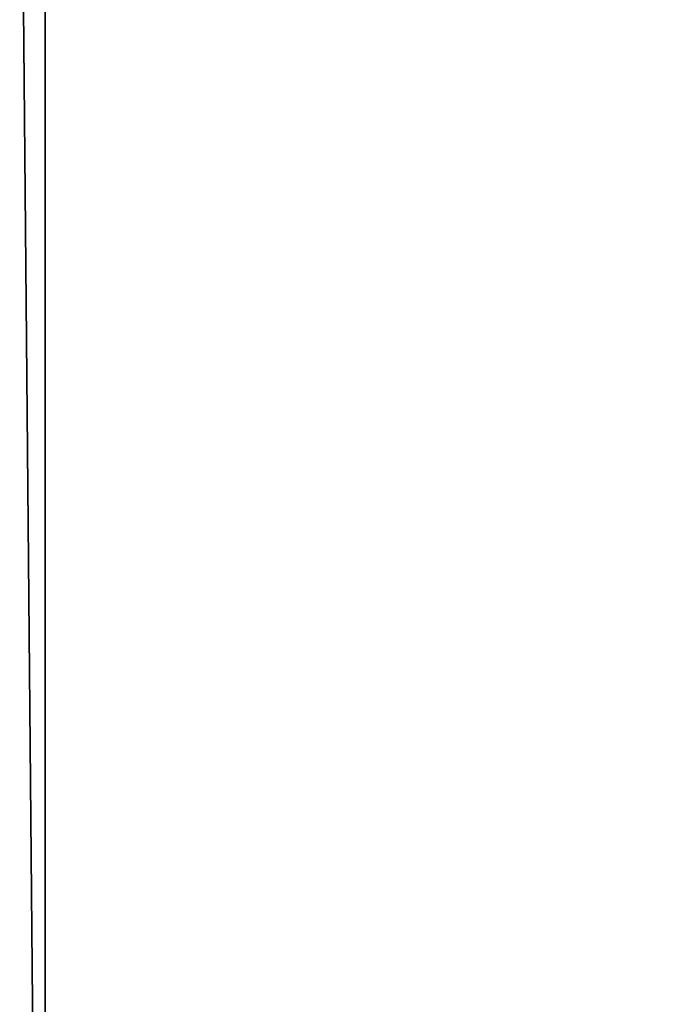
# Model space of a CAD drawing. Header units: millimetres. Extents: x 0 to 3270, y -325 to 325.
# Tile 260 of 402: x 1670 to 1678, y -10 to 3. Entities that reach past the tile are written whole.
import ezdxf

# ---------------------------------------------------------------- set-up
doc = ezdxf.new("R2010")
doc.units = ezdxf.units.MM
doc.layers.add('Adapter2Pad_Xminus', color=7, linetype='Continuous')
doc.layers.add('TongueBore1_P2', color=7, linetype='Continuous')

# ---------------------------------------------------------------- blocks, each defined once
blk = doc.blocks.new('TongueBore1_P2')
at = {"layer": 'TongueBore1_P2'}
for points in [[(1670, 27.5, 80), (1895, -17.5, 80), (1670, -27.5, 80)], [(1670, 27.5, 80), (1895, 17.5, 80), (1895, -17.5, 80)], [(1670, -27.5, 80), (1670, 27.5, 1000), (1670, 27.5, 80)], [(1670, -27.5, 80), (1670, -27.5, 1000), (1670, 27.5, 1000)], [(3270, 27.5, 1000), (1670, 27.5, 1000), (1670, -27.5, 1000)], [(3270, 27.5, 1000), (1670, -27.5, 1000), (3270, -27.5, 1000)]]:
    blk.add_3dface(points, dxfattribs=at)
blk = doc.blocks.new('Adapter2Pad_Xminus')
at = {"layer": 'Adapter2Pad_Xminus'}
for points in [[(1669.5, -27.5, 784), (1669.5, 27.5, 784), (1670, -27.5, 784)], [(1669.5, 27.5, 784), (1670, 27.5, 784), (1670, -27.5, 784)], [(1669.5, 27.5, 832), (1669.5, -27.5, 832), (1670, -27.5, 832)], [(1670, 27.5, 832), (1669.5, 27.5, 832), (1670, -27.5, 832)], [(1670, -27.5, 832), (1670, -27.5, 784), (1670, 27.5, 784)], [(1670, -27.5, 832), (1670, 27.5, 784), (1670, 27.5, 832)]]:
    blk.add_3dface(points, dxfattribs=at)

msp = doc.modelspace()

# ---------------------------------------------------------------- block references
at = {"layer": 'Adapter2Pad_Xminus'}
msp.add_blockref('Adapter2Pad_Xminus', (0, 0), dxfattribs=at)
at = {"layer": 'TongueBore1_P2'}
msp.add_blockref('TongueBore1_P2', (0, 0), dxfattribs=at)

doc.saveas('drawing.dxf')
